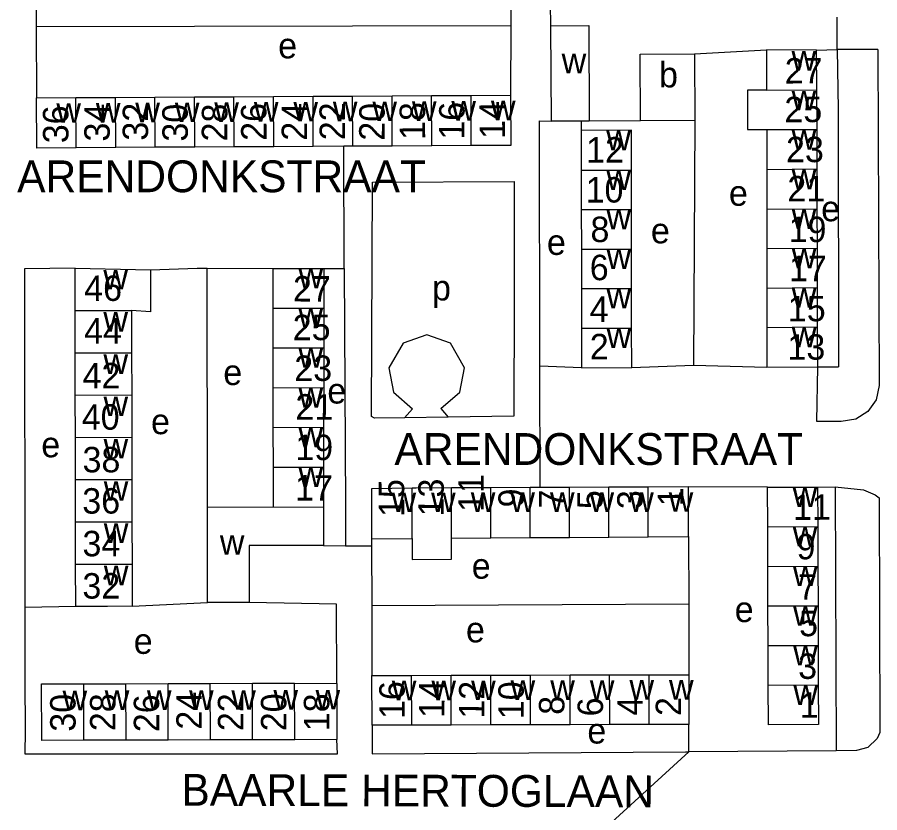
# Model space of a CAD drawing. Extents: x 159675 to 162108, y 386471 to 388472.
# Drawn here: x 161165.5 to 161301.2, y 387808.6 to 387933.7 of the extents above; entities that cross this region are included whole.
import ezdxf

# ---------------------------------------------------------------- set-up
doc = ezdxf.new("R2010")
doc.units = 0
for name, color, linetype in [('BLT_Basislijn', 7, 'Continuous'), ('BLT_Bebouwing', 7, 'Continuous'), ('BLT_Centroide', 7, 'Continuous'), ('BLT_Huisnummer', 7, 'Continuous'), ('BLT_Huisnummer_ tussenligend', 7, 'Continuous'), ('BLT_Onderverdeling_panden', 7, 'Continuous'), ('BLT_Straatnaam', 7, 'Continuous'), ('BLT_Vlakafsluiter', 7, 'Continuous')]:
    doc.layers.add(name, color=color, linetype=linetype)

msp = doc.modelspace()

# ---------------------------------------------------------------- linework, layer by layer
at = {"layer": 'BLT_Basislijn'}
for p, q in [((161168.52, 387942.36), (161168.54, 387932.25)), ((161243.19, 387942.78), (161243.15, 387932.36)), ((161249.47, 387932.34), (161249.41, 387935.81)), ((161294.46, 387928.61), (161294.46, 387933.67)), ((161168.54, 387932.25), (161243.15, 387932.36)), ((161168.54, 387932.25), (161168.56, 387921.01)), ((161243.15, 387932.36), (161243.11, 387921.43)), ((161272.04, 387927.93), (161283.38, 387928.56)), ((161300.89, 387928.63), (161294.46, 387928.61)), ((161254.23, 387917.36), (161254.22, 387915.86)), ((161263.54, 387917.38), (161255.49, 387917.36)), ((161272.1, 387917.42), (161271.87, 387878.96)), ((161174.64, 387894.21), (161166.69, 387894.14)), ((161166.69, 387894.14), (161166.73, 387840.89)), ((161195.45, 387856.67), (161195.43, 387894.24)), ((161195.43, 387894.24), (161205.77, 387894.18)), ((161213.75, 387894.2), (161216.95, 387894.18)), ((161254.27, 387878.58), (161247.73, 387878.84)), ((161247.75, 387859.73), (161247.73, 387878.84)), ((161262.16, 387878.61), (161271.87, 387878.96)), ((161271.87, 387878.96), (161283.43, 387878.68)), ((161291.42, 387878.7), (161294.67, 387878.7)), ((161227.71, 387872.13), (161226.42, 387870.7)), ((161232.17, 387872.14), (161233.31, 387870.81)), ((161233.31, 387870.81), (161226.42, 387870.7)), ((161283.52, 387859.78), (161271.09, 387859.82)), ((161271.1, 387852.02), (161271.12, 387841.46)), ((161213.71, 387850.62), (161217.15, 387850.55)), ((161217.15, 387850.55), (161221.25, 387850.56)), ((161221.25, 387850.56), (161221.3, 387841.2)), ((161174.73, 387841.05), (161166.73, 387840.89)), ((161183.6, 387841.06), (161195.48, 387841.65)), ((161221.3, 387841.2), (161271.12, 387841.46)), ((161221.3, 387841.2), (161221.32, 387830.18)), ((161271.12, 387841.46), (161271.14, 387830.3)), ((161271.17, 387818.17), (161271.15, 387822.48))]:
    msp.add_line(p, q, dxfattribs=at)
for points in [[(161291.23, 387928.48), (161294.46, 387928.61)], [(161300.89, 387928.63), (161301.09, 387875.8), (161300.58, 387873.5), (161299.31, 387871.7), (161297.43, 387870.5), (161295.12, 387870.11), (161291.25, 387870.11), (161291.42, 387878.7)], [(161294.46, 387928.61), (161294.64, 387919.25), (161294.67, 387878.7)], [(161247.73, 387878.84), (161247.66, 387917.39), (161249.55, 387917.33)], [(161216.95, 387894.18), (161216.95, 387894.29), (161216.89, 387913.39)], [(161226.42, 387870.7), (161221.73, 387870.62), (161221.25, 387870.89), (161221.39, 387907.73), (161243.7, 387907.85), (161243.66, 387889.24)], [(161186.51, 387893.96), (161193.83, 387894.25), (161195.43, 387894.24)], [(161216.95, 387894.18), (161217.15, 387856.8), (161217.15, 387850.55)], [(161243.66, 387889.24), (161243.62, 387870.97), (161233.31, 387870.81)], [(161229.93, 387883.73), (161226.21, 387882.44), (161223.99, 387878.57), (161224.73, 387874.71), (161227.71, 387872.13)], [(161232.17, 387872.14), (161235.15, 387874.72), (161235.89, 387878.58), (161233.65, 387882.45), (161229.93, 387883.73)], [(161291.39, 387859.81), (161294.15, 387859.86)], [(161294.15, 387859.86), (161294.29, 387818.35)], [(161294.15, 387859.86), (161298.62, 387859.36), (161300.42, 387858.59), (161301.09, 387858.13), (161301.17, 387821.21), (161300.76, 387820.27), (161299.28, 387818.86), (161297.5, 387818.39), (161294.29, 387818.35)], [(161166.73, 387840.89), (161166.76, 387829.52), (161166.79, 387821.46), (161166.74, 387817.87), (161167.14, 387817.84), (161215.91, 387817.86), (161215.81, 387820.1)], [(161215.8, 387828.91), (161215.72, 387841.4), (161202.02, 387841.66)], [(161221.34, 387822.36), (161221.33, 387817.86), (161270.63, 387818.17), (161271.17, 387818.17)], [(161294.29, 387818.35), (161271.17, 387818.17)]]:
    msp.add_lwpolyline(points, dxfattribs=at)
at = {"layer": 'BLT_Bebouwing'}
for p, q in [((161249.55, 387917.33), (161249.47, 387932.34)), ((161272.04, 387927.93), (161272.1, 387917.42)), ((161291.23, 387928.48), (161283.38, 387928.56)), ((161283.38, 387928.56), (161283.38, 387922.21)), ((161291.28, 387922.26), (161291.23, 387928.48)), ((161291.3, 387916.05), (161291.28, 387922.26)), ((161168.56, 387921.01), (161174.77, 387921.05)), ((161174.77, 387921.05), (161180.98, 387921.08)), ((161180.98, 387921.08), (161187.2, 387921.12)), ((161187.2, 387921.12), (161193.41, 387921.15)), ((161193.41, 387921.15), (161199.62, 387921.19)), ((161199.62, 387921.19), (161205.84, 387921.22)), ((161205.84, 387921.22), (161212.05, 387921.26)), ((161212.05, 387921.26), (161218.26, 387921.29)), ((161218.26, 387921.29), (161224.47, 387921.33)), ((161224.47, 387921.33), (161230.69, 387921.36)), ((161230.69, 387921.36), (161236.9, 387921.4)), ((161236.9, 387921.4), (161243.11, 387921.43)), ((161254.23, 387917.36), (161249.55, 387917.33)), ((161255.49, 387917.36), (161254.23, 387917.36)), ((161272.1, 387917.42), (161263.54, 387917.38)), ((161254.22, 387915.86), (161254.23, 387909.65)), ((161283.39, 387916.02), (161283.4, 387909.73)), ((161291.32, 387909.85), (161291.3, 387916.05)), ((161181.03, 387913.19), (161174.81, 387913.16)), ((161187.24, 387913.23), (161181.03, 387913.19)), ((161193.45, 387913.26), (161187.24, 387913.23)), ((161199.67, 387913.3), (161193.45, 387913.26)), ((161205.88, 387913.33), (161199.67, 387913.3)), ((161212.09, 387913.36), (161205.88, 387913.33)), ((161216.89, 387913.39), (161212.09, 387913.36)), ((161218.31, 387913.4), (161216.89, 387913.39)), ((161224.52, 387913.43), (161218.31, 387913.4)), ((161230.73, 387913.47), (161224.52, 387913.43)), ((161236.94, 387913.5), (161230.73, 387913.47)), ((161291.34, 387903.54), (161291.32, 387909.85)), ((161254.23, 387909.65), (161254.24, 387903.43)), ((161262.12, 387903.44), (161262.12, 387909.66)), ((161283.4, 387909.73), (161283.4, 387903.52)), ((161254.24, 387903.43), (161254.25, 387897.22)), ((161262.13, 387897.23), (161262.12, 387903.44)), ((161283.4, 387903.52), (161283.41, 387897.31)), ((161291.36, 387897.35), (161291.34, 387903.54)), ((161254.25, 387897.22), (161254.25, 387891.01)), ((161262.14, 387891.02), (161262.13, 387897.23)), ((161283.41, 387897.31), (161283.42, 387891.1)), ((161291.38, 387891.17), (161291.36, 387897.35)), ((161174.64, 387894.21), (161186.51, 387893.96)), ((161174.65, 387887.56), (161174.64, 387894.21)), ((161205.77, 387894.18), (161213.75, 387894.2)), ((161213.75, 387894.2), (161213.74, 387887.95)), ((161254.25, 387891.01), (161254.26, 387884.79)), ((161262.15, 387884.8), (161262.14, 387891.02)), ((161283.42, 387891.1), (161283.43, 387884.89)), ((161291.4, 387884.99), (161291.38, 387891.17)), ((161174.66, 387880.92), (161174.65, 387887.56)), ((161183.52, 387887.58), (161183.53, 387880.93)), ((161205.79, 387881.68), (161205.78, 387887.93)), ((161213.74, 387887.95), (161213.74, 387881.7)), ((161254.26, 387884.79), (161254.27, 387878.58)), ((161262.16, 387878.61), (161262.15, 387884.8)), ((161283.43, 387884.89), (161283.43, 387878.68)), ((161291.42, 387878.7), (161291.4, 387884.99)), ((161205.8, 387875.43), (161205.79, 387881.68)), ((161213.74, 387881.7), (161213.73, 387875.45)), ((161174.67, 387874.27), (161174.66, 387880.92)), ((161183.53, 387880.93), (161183.54, 387874.29)), ((161254.27, 387878.58), (161262.16, 387878.61)), ((161283.43, 387878.68), (161291.42, 387878.7)), ((161205.81, 387869.18), (161205.8, 387875.43)), ((161213.73, 387875.45), (161213.72, 387869.2)), ((161174.68, 387867.62), (161174.67, 387874.27)), ((161183.54, 387874.29), (161183.55, 387867.64)), ((161205.82, 387862.93), (161205.81, 387869.18)), ((161213.72, 387869.2), (161213.72, 387862.95)), ((161174.7, 387860.98), (161174.68, 387867.62)), ((161183.55, 387867.64), (161183.57, 387860.99)), ((161205.83, 387856.68), (161205.82, 387862.93)), ((161213.72, 387862.95), (161213.71, 387856.66)), ((161174.71, 387854.34), (161174.7, 387860.98)), ((161183.57, 387860.99), (161183.58, 387854.35)), ((161240, 387859.7), (161233.81, 387859.67)), ((161246.19, 387859.72), (161240, 387859.7)), ((161247.75, 387859.73), (161246.19, 387859.72)), ((161252.38, 387859.74), (161247.75, 387859.73)), ((161258.57, 387859.77), (161252.38, 387859.74)), ((161264.77, 387859.79), (161258.57, 387859.77)), ((161271.09, 387859.82), (161264.77, 387859.79)), ((161283.52, 387859.78), (161291.39, 387859.81)), ((161283.55, 387853.56), (161283.52, 387859.78)), ((161291.39, 387859.81), (161291.41, 387853.59)), ((161195.45, 387856.67), (161205.83, 387856.68)), ((161195.48, 387841.65), (161195.45, 387856.67)), ((161213.71, 387856.66), (161213.71, 387850.62)), ((161174.72, 387847.69), (161174.71, 387854.34)), ((161183.58, 387854.35), (161183.59, 387847.71)), ((161283.57, 387847.33), (161283.55, 387853.56)), ((161291.41, 387853.59), (161291.43, 387847.36)), ((161221.25, 387851.69), (161227.63, 387851.73)), ((161221.25, 387851.69), (161221.25, 387850.56)), ((161233.82, 387851.77), (161240.01, 387851.82)), ((161240.01, 387851.82), (161246.2, 387851.86)), ((161246.2, 387851.86), (161252.39, 387851.9)), ((161252.39, 387851.9), (161258.58, 387851.94)), ((161258.58, 387851.94), (161264.77, 387851.98)), ((161264.77, 387851.98), (161271.1, 387852.02)), ((161174.73, 387841.05), (161174.72, 387847.69)), ((161183.59, 387847.71), (161183.6, 387841.06)), ((161283.59, 387841.11), (161283.57, 387847.33)), ((161291.43, 387847.36), (161291.46, 387841.14)), ((161283.62, 387834.88), (161283.59, 387841.11)), ((161291.46, 387841.14), (161291.48, 387834.91)), ((161283.64, 387828.66), (161283.62, 387834.88)), ((161291.48, 387834.91), (161291.5, 387828.69)), ((161221.34, 387822.36), (161221.32, 387830.18)), ((161227.55, 387830.2), (161233.77, 387830.21)), ((161233.77, 387830.21), (161240, 387830.23)), ((161240, 387830.23), (161246.23, 387830.24)), ((161246.23, 387830.24), (161252.46, 387830.26)), ((161252.46, 387830.26), (161258.69, 387830.27)), ((161258.69, 387830.27), (161264.92, 387830.29)), ((161264.92, 387830.29), (161271.14, 387830.3)), ((161176, 387828.88), (161182.63, 387828.89)), ((161182.63, 387828.89), (161189.26, 387828.91)), ((161189.26, 387828.91), (161195.89, 387828.93)), ((161195.89, 387828.93), (161202.52, 387828.95)), ((161202.52, 387828.95), (161209.15, 387828.97)), ((161209.15, 387828.97), (161215.8, 387828.91)), ((161215.8, 387828.91), (161215.81, 387820.1)), ((161227.57, 387822.37), (161221.34, 387822.36)), ((161233.79, 387822.39), (161227.57, 387822.37)), ((161240.02, 387822.4), (161233.79, 387822.39)), ((161246.25, 387822.42), (161240.02, 387822.4)), ((161252.48, 387822.43), (161246.25, 387822.42)), ((161258.71, 387822.45), (161252.48, 387822.43)), ((161264.93, 387822.46), (161258.71, 387822.45)), ((161271.15, 387822.48), (161264.93, 387822.46)), ((161182.66, 387820.01), (161176.02, 387819.99)), ((161189.29, 387820.03), (161182.66, 387820.01)), ((161195.92, 387820.05), (161189.29, 387820.03)), ((161202.55, 387820.07), (161195.92, 387820.05)), ((161209.18, 387820.08), (161202.55, 387820.07)), ((161215.81, 387820.1), (161209.18, 387820.08))]:
    msp.add_line(p, q, dxfattribs=at)
for points in [[(161249.47, 387932.34), (161255.41, 387932.38), (161255.49, 387917.36)], [(161263.54, 387917.38), (161263.48, 387927.89), (161272.04, 387927.93)], [(161283.38, 387922.21), (161280.35, 387922.21), (161280.36, 387916.02), (161283.39, 387916.02)], [(161174.81, 387913.16), (161168.6, 387913.12), (161168.56, 387921.01)], [(161243.11, 387921.43), (161243.15, 387913.54), (161236.94, 387913.5)], [(161262.12, 387909.66), (161262.11, 387915.9), (161254.22, 387915.86)], [(161186.51, 387893.96), (161186.52, 387887.37), (161183.52, 387887.58)], [(161205.78, 387887.93), (161205.78, 387889.19), (161205.77, 387894.18)], [(161227.62, 387859.64), (161221.24, 387859.53), (161221.25, 387851.69)], [(161233.81, 387859.67), (161228.27, 387859.65), (161227.62, 387859.64)], [(161271.1, 387852.02), (161271.1, 387854.82), (161271.09, 387859.82)], [(161227.63, 387851.73), (161227.65, 387848.44), (161233.84, 387848.49), (161233.82, 387851.77)], [(161213.71, 387850.62), (161202, 387850.61), (161202.02, 387841.66)], [(161183.6, 387841.06), (161179.73, 387841.05), (161174.73, 387841.05)], [(161202.02, 387841.66), (161197.02, 387841.65), (161195.48, 387841.65)], [(161221.32, 387830.18), (161226.32, 387830.19), (161227.55, 387830.2)], [(161271.14, 387830.3), (161271.14, 387827.48), (161271.15, 387822.48)], [(161176.02, 387819.99), (161169.39, 387819.97), (161169.37, 387828.86), (161176, 387828.88)], [(161291.5, 387828.69), (161291.52, 387822.46), (161283.66, 387822.43), (161283.64, 387828.66)]]:
    msp.add_lwpolyline(points, dxfattribs=at)
at = {"layer": 'BLT_Onderverdeling_panden'}
for p, q in [((161283.38, 387922.21), (161291.28, 387922.26)), ((161174.81, 387913.16), (161174.77, 387921.05)), ((161181.03, 387913.19), (161180.98, 387921.08)), ((161187.24, 387913.23), (161187.2, 387921.12)), ((161193.45, 387913.26), (161193.41, 387921.15)), ((161199.67, 387913.3), (161199.62, 387921.19)), ((161205.88, 387913.33), (161205.84, 387921.22)), ((161212.09, 387913.36), (161212.05, 387921.26)), ((161218.31, 387913.4), (161218.26, 387921.29)), ((161224.52, 387913.43), (161224.47, 387921.33)), ((161230.73, 387913.47), (161230.69, 387921.36)), ((161236.94, 387913.5), (161236.9, 387921.4)), ((161283.39, 387916.02), (161291.3, 387916.05)), ((161283.4, 387909.73), (161291.32, 387909.85)), ((161254.23, 387909.65), (161262.12, 387909.66)), ((161254.24, 387903.43), (161262.12, 387903.44)), ((161283.4, 387903.52), (161291.34, 387903.54)), ((161254.25, 387897.22), (161262.13, 387897.23)), ((161283.41, 387897.31), (161291.36, 387897.35)), ((161254.25, 387891.01), (161262.14, 387891.02)), ((161283.42, 387891.1), (161291.38, 387891.17)), ((161174.65, 387887.56), (161183.52, 387887.58)), ((161205.78, 387887.93), (161213.74, 387887.95)), ((161254.26, 387884.79), (161262.15, 387884.8)), ((161283.43, 387884.89), (161291.4, 387884.99)), ((161205.79, 387881.68), (161213.74, 387881.7)), ((161174.66, 387880.92), (161183.53, 387880.93)), ((161205.8, 387875.43), (161213.73, 387875.45)), ((161174.67, 387874.27), (161183.54, 387874.29)), ((161205.81, 387869.18), (161213.72, 387869.2)), ((161174.68, 387867.62), (161183.55, 387867.64)), ((161205.82, 387862.93), (161213.72, 387862.95)), ((161174.7, 387860.98), (161183.57, 387860.99)), ((161227.63, 387851.73), (161227.62, 387859.64)), ((161233.82, 387851.77), (161233.81, 387859.67)), ((161240.01, 387851.82), (161240, 387859.7)), ((161246.2, 387851.86), (161246.19, 387859.72)), ((161252.39, 387851.9), (161252.38, 387859.74)), ((161258.58, 387851.94), (161258.57, 387859.77)), ((161264.77, 387851.98), (161264.77, 387859.79)), ((161205.83, 387856.68), (161213.71, 387856.66)), ((161174.71, 387854.34), (161183.58, 387854.35)), ((161283.55, 387853.56), (161291.41, 387853.59)), ((161174.72, 387847.69), (161183.59, 387847.71)), ((161283.57, 387847.33), (161291.43, 387847.36)), ((161283.59, 387841.11), (161291.46, 387841.14)), ((161283.62, 387834.88), (161291.48, 387834.91)), ((161227.57, 387822.37), (161227.55, 387830.2)), ((161233.79, 387822.39), (161233.77, 387830.21)), ((161240.02, 387822.4), (161240, 387830.23)), ((161246.25, 387822.42), (161246.23, 387830.24)), ((161252.48, 387822.43), (161252.46, 387830.26)), ((161258.71, 387822.45), (161258.69, 387830.27)), ((161264.93, 387822.46), (161264.92, 387830.29)), ((161176.02, 387819.99), (161176, 387828.88)), ((161182.66, 387820.01), (161182.63, 387828.89)), ((161189.29, 387820.03), (161189.26, 387828.91)), ((161195.92, 387820.05), (161195.89, 387828.93)), ((161202.55, 387820.07), (161202.52, 387828.95)), ((161209.18, 387820.08), (161209.15, 387828.97)), ((161283.64, 387828.66), (161291.5, 387828.69))]:
    msp.add_line(p, q, dxfattribs=at)
at = {"layer": 'BLT_Vlakafsluiter'}
msp.add_line((161271.17, 387818.17), (161257.04, 387805.3), dxfattribs=at)

# ---------------------------------------------------------------- texts
at = {"layer": 'BLT_Centroide'}
for s, p in [('e', (161206.57, 387927.22)), ('w', (161251.15, 387924.86)), ('w', (161287.3, 387925.28)), ('b', (161266.46, 387922.66)), ('w', (161287.31, 387919.03)), ('w', (161171.69, 387917.08)), ('w', (161177.91, 387917.12)), ('w', (161184.11, 387917.16)), ('w', (161190.33, 387917.19)), ('w', (161196.53, 387917.22)), ('w', (161202.75, 387917.27)), ('w', (161208.97, 387917.3)), ('w', (161215.17, 387917.33)), ('w', (161221.39, 387917.36)), ('w', (161227.61, 387917.39)), ('w', (161233.81, 387917.44)), ('w', (161240.03, 387917.47)), ('w', (161258.17, 387912.78)), ('w', (161287.32, 387912.84)), ('w', (161258.18, 387906.53)), ('w', (161287.33, 387906.62)), ('e', (161277.45, 387904.04)), ('e', (161291.96, 387901.6)), ('w', (161258.19, 387900.34)), ('w', (161287.33, 387900.41)), ('e', (161265.18, 387898.13)), ('e', (161248.83, 387896.31)), ('w', (161258.2, 387894.12)), ('w', (161287.34, 387894.22)), ('w', (161179.08, 387890.88)), ('w', (161209.77, 387891.06)), ('p', (161230.76, 387889.15)), ('w', (161258.2, 387887.91)), ('w', (161287.34, 387888)), ('w', (161179.09, 387884.25)), ('w', (161209.76, 387884.81)), ('w', (161258.21, 387881.69)), ('w', (161287.35, 387881.78)), ('w', (161209.77, 387878.56)), ('w', (161179.1, 387877.59)), ('e', (161197.94, 387875.85)), ('e', (161214.3, 387872.94)), ('w', (161209.77, 387872.31)), ('w', (161179.11, 387870.97)), ('e', (161186.58, 387868.12)), ('w', (161209.77, 387866.06)), ('e', (161169.32, 387864.49)), ('w', (161179.12, 387864.31)), ('w', (161209.77, 387859.81)), ('w', (161179.14, 387857.66)), ('w', (161287.47, 387856.69)), ('w', (161224.41, 387855.88)), ('w', (161230.62, 387855.88)), ('w', (161236.86, 387855.89)), ('w', (161243.08, 387855.89)), ('w', (161249.31, 387855.89)), ('w', (161255.53, 387855.91)), ('w', (161261.77, 387855.91)), ('w', (161267.98, 387855.92)), ('w', (161179.15, 387851.03)), ('w', (161287.49, 387850.47)), ('w', (161197.4, 387849.16)), ('w', (161179.16, 387844.38)), ('e', (161237.01, 387845.4)), ('w', (161287.52, 387844.25)), ('e', (161278.36, 387838.58)), ('w', (161287.54, 387838)), ('e', (161236.1, 387835.39)), ('e', (161183.86, 387833.58)), ('w', (161287.55, 387831.78)), ('w', (161224.44, 387826.28)), ('w', (161230.67, 387826.3)), ('w', (161236.91, 387826.31)), ('w', (161243.12, 387826.33)), ('w', (161249.36, 387826.34)), ('w', (161255.58, 387826.34)), ('w', (161261.81, 387826.38)), ('w', (161268.03, 387826.38)), ('w', (161287.59, 387825.56)), ('w', (161172.67, 387824.72)), ('w', (161179.3, 387824.75)), ('w', (161185.94, 387824.77)), ('w', (161192.56, 387824.78)), ('w', (161199.2, 387824.8)), ('w', (161205.83, 387824.81)), ('w', (161212.45, 387824.84)), ('e', (161255.19, 387819.48))]:
    msp.add_text(s, height=4, dxfattribs=at).set_placement(p)
at = {"layer": 'BLT_Huisnummer'}
for s, rotation, p in [('27', 0.146, (161286.23, 387923.26)), ('36', 90.3267, (161173.6, 387913.88)), ('30', 90.3267, (161192.37, 387914.14)), ('26', 90.3267, (161204.75, 387914.26)), ('22', 90.3267, (161217.09, 387914.36)), ('18', 90.3267, (161229.69, 387914.39)), ('14', 90.3267, (161242.24, 387914.55)), ('12', 0.196, (161254.99, 387910.82)), ('21', 0.146, (161286.65, 387904.73)), ('6', 0.196, (161255.57, 387892.33)), ('17', 0.146, (161286.9, 387892.17)), ('46', 0.1031, (161176.07, 387889.07)), ('27', 359.7966, (161208.89, 387888.99)), ('2', 0.196, (161255.58, 387879.89)), ('13', 0.146, (161286.66, 387879.82)), ('21', 359.7966, (161209.27, 387870.42)), ('40', 0.1031, (161175.69, 387868.82)), ('17', 359.7966, (161209.22, 387857.69)), ('36', 0.1031, (161175.77, 387855.63)), ('15', 90.0615, (161226.39, 387855.11)), ('9', 90.0615, (161245.2, 387856.61)), ('5', 90.0615, (161257.59, 387856.33)), ('1', 90.0615, (161270.26, 387856.77)), ('11', 0.2113, (161287.53, 387854.64)), ('32', 0.1031, (161175.79, 387842.27)), ('5', 0.2113, (161288.49, 387836.35)), ('16', 90.1375, (161226.47, 387823.35)), ('10', 90.1375, (161245.2, 387823.32)), ('30', 90.1676, (161174.72, 387821.35)), ('22', 90.1676, (161201.1, 387821.44)), ('18', 90.1676, (161214.62, 387821.42)), ('1', 0.2113, (161288.59, 387823.54)), ('26', 90.1676, (161187.87, 387821.27)), ('6', 90.1375, (161257.65, 387823.75)), ('2', 90.1375, (161269.94, 387823.82))]:
    msp.add_text(s, height=4, rotation=rotation, dxfattribs=at).set_placement(p)
at = {"layer": 'BLT_Huisnummer_ tussenligend'}
for s, rotation, p in [('25', 0.0657, (161286.18, 387917.18)), ('34', 89.7853, (161180.08, 387914.13)), ('32', 89.7853, (161186.11, 387914.27)), ('28', 89.7853, (161198.55, 387914.14)), ('24', 89.7853, (161211.11, 387914.26)), ('20', 89.7853, (161223.3, 387914.26)), ('16', 89.7853, (161235.86, 387914.42)), ('23', 0.0657, (161286.43, 387910.89)), ('10', 0.0727, (161254.92, 387904.54)), ('8', 0.0727, (161255.68, 387898.33)), ('19', 0.0657, (161286.84, 387898.32)), ('4', 0.0654, (161255.55, 387885.78)), ('15', 0.0657, (161286.72, 387885.87)), ('25', 0.087, (161208.86, 387882.9)), ('44', 0.0969, (161176.05, 387882.37)), ('23', 0.087, (161209.11, 387876.49)), ('42', 0.0969, (161175.82, 387875.33)), ('19', 0.087, (161209.27, 387864.04)), ('38', 0.0969, (161175.81, 387862.12)), ('11', 89.8809, (161238.88, 387855.89)), ('13', 89.8809, (161232.6, 387855.19)), ('7', 89.8809, (161251.57, 387856.44)), ('3', 89.8809, (161263.88, 387856.33)), ('34', 0.0969, (161175.8, 387848.92)), ('9', 0.204, (161288.09, 387848.44)), ('7', 0.204, (161288.33, 387842.09)), ('3', 0.2041, (161288.34, 387829.64)), ('14', 89.8809, (161232.72, 387823.49)), ('12', 89.8809, (161239, 387823.38)), ('28', 90.1375, (161180.99, 387821.43)), ('24', 90.1375, (161194.56, 387821.67)), ('20', 90.1375, (161207.87, 387821.42)), ('8', 89.8809, (161251.57, 387824)), ('4', 89.8809, (161263.88, 387823.87))]:
    msp.add_text(s, height=4, rotation=rotation, dxfattribs=at).set_placement(p)
at = {"layer": 'BLT_Straatnaam'}
for p in [(161165.53, 387906.17), (161224.85, 387863.29)]:
    msp.add_text('ARENDONKSTRAAT', height=5, dxfattribs=at).set_placement(p)
msp.add_text('BAARLE HERTOGLAAN', height=5, rotation=359.8015, dxfattribs=at).set_placement((161191.35, 387809.71))

doc.saveas('drawing.dxf')
